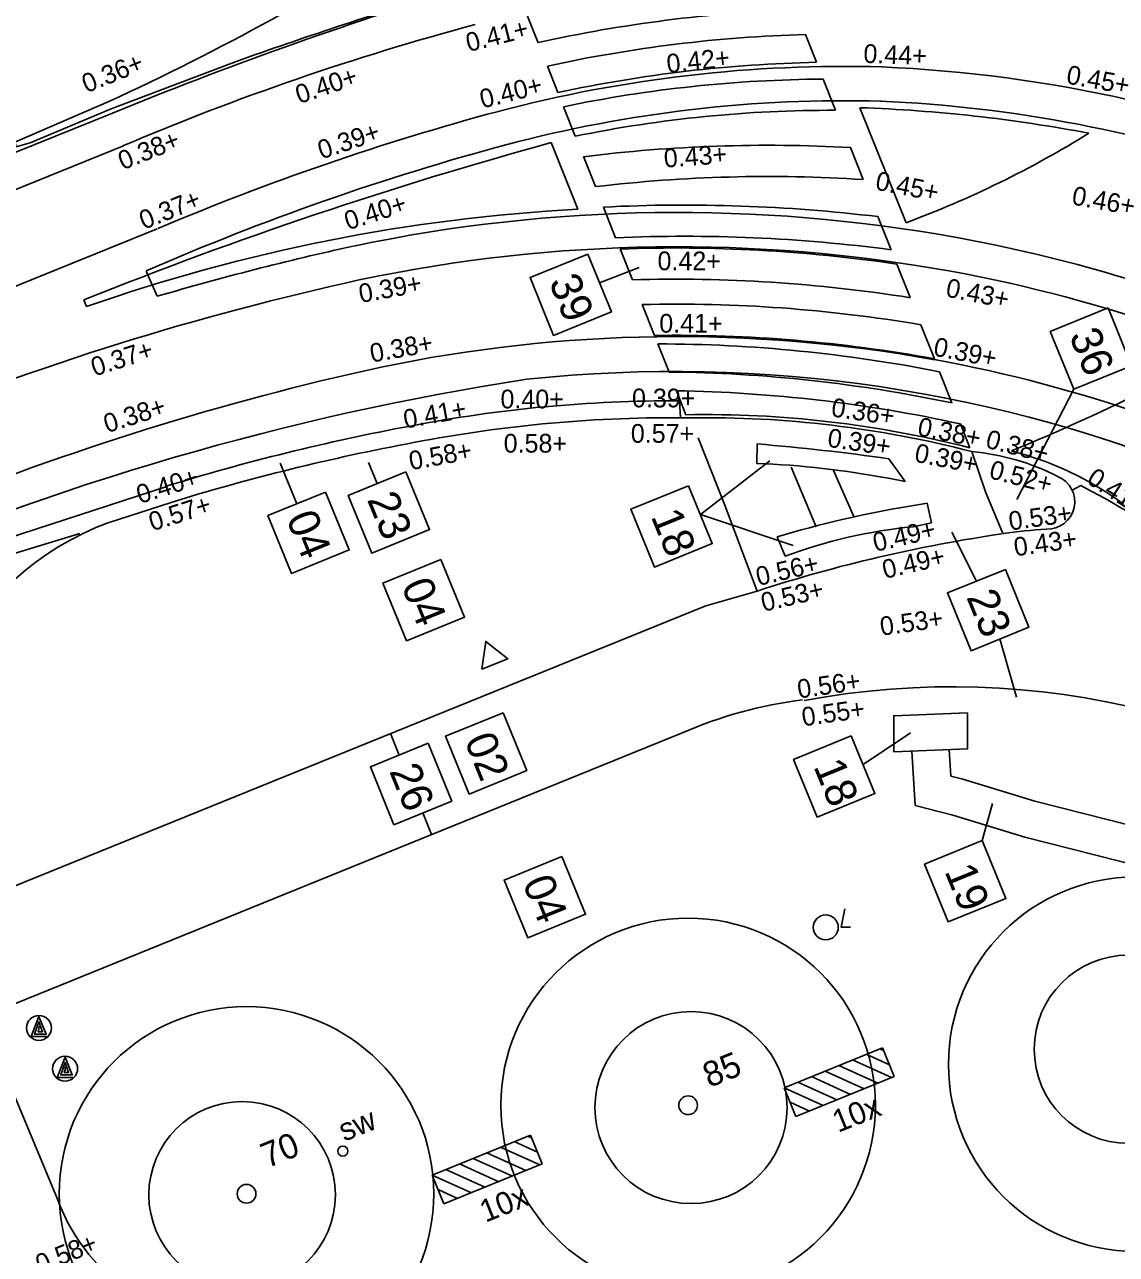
# Model space of a CAD drawing. Extents: x 122462 to 123306, y 485548 to 486417.
# Drawn here: x 122912.13 to 122929.62, y 485798.26 to 485817.97 of the extents above; entities that cross this region are included whole.
import ezdxf

# ---------------------------------------------------------------- set-up
doc = ezdxf.new("R2010")
doc.units = 0
for name, color, linetype in [('B-WE-AL-T25', 7, 'Continuous'), ('B-WE-GR-BOOM_BOOMDIAMETER', 7, 'Continuous'), ('B-WE-IE-MEUBILAIR_FIETSENREK-S', 7, 'Continuous'), ('B-WE-KL-ET_LS_OV_LICHTMAST-S', 7, 'Continuous'), ('B-WE-OG-HOOGTEPUNT-S', 7, 'Continuous'), ('B-WE-VH-KANTOPSLUITING_TROTTOIRBAND_280 300-G', 7, 'Continuous'), ('B-WE-VH-KANTOPSLUITING_TROTTOIRBAND_NATUURSTEEN_150-G', 7, 'Continuous'), ('B-WE-VH-KANTOPSLUITING_TROTTOIRBAND_NATUURSTEEN_300-G', 7, 'Continuous'), ('B-WE-VH-KANTVERHARDING_EIND_VERHARDING-G', 7, 'Continuous'), ('B-WE-VH-MATERIAALGRENS_ASFALT-G', 7, 'Continuous'), ('iba7-verkeersbord blauw', 7, 'Continuous'), ('iba7-verkeersbord rood', 7, 'Continuous'), ('V bss 4 strekken', 7, 'Continuous'), ('V markering figuratie', 7, 'Continuous'), ('V materiaalscheiding algemeen', 7, 'Continuous'), ('V meubilair trammast', 7, 'Continuous'), ('V Rails', 7, 'Continuous'), ('V Trottoirband Natuursteen 150', 7, 'Continuous'), ('V Trottoirband Natuursteen 300', 7, 'Continuous'), ('V Trottoirband Natuursteen overig', 7, 'Continuous'), ('X-WE-AL-TEKENBLAD-S', 7, 'Continuous')]:
    doc.layers.add(name, color=color, linetype=linetype)

msp = doc.modelspace()

# ---------------------------------------------------------------- linework, layer by layer
at = {"layer": 'B-WE-IE-MEUBILAIR_FIETSENREK-S'}
for p, q in [((122924.3, 485800.928), (122925.874, 485801.569)), ((122925.874, 485801.569), (122926.063, 485801.106)), ((122925.395, 485801.374), (122926.021, 485801.089)), ((122925.614, 485801.463), (122925.987, 485801.293)), ((122925.832, 485801.552), (122925.892, 485801.524)), ((122924.957, 485801.195), (122925.583, 485800.91)), ((122925.175, 485801.284), (122925.801, 485800.999)), ((122926.063, 485801.106), (122924.488, 485800.465)), ((122924.518, 485801.017), (122925.144, 485800.732)), ((122924.738, 485801.106), (122925.364, 485800.821)), ((122924.3, 485800.928), (122924.926, 485800.643)), ((122924.488, 485800.465), (122924.3, 485800.928)), ((122924.394, 485800.696), (122924.707, 485800.554)), ((122918.661, 485799.528), (122920.235, 485800.169)), ((122919.975, 485800.063), (122920.348, 485799.893)), ((122920.193, 485800.152), (122920.253, 485800.124)), ((122920.235, 485800.169), (122920.424, 485799.706)), ((122919.318, 485799.795), (122919.944, 485799.51)), ((122919.536, 485799.884), (122920.162, 485799.599)), ((122919.756, 485799.974), (122920.382, 485799.689)), ((122920.424, 485799.706), (122918.849, 485799.065)), ((122918.879, 485799.617), (122919.505, 485799.332)), ((122919.099, 485799.706), (122919.725, 485799.421)), ((122918.661, 485799.528), (122919.287, 485799.243)), ((122918.849, 485799.065), (122918.661, 485799.528)), ((122918.755, 485799.296), (122919.068, 485799.154))]:
    msp.add_line(p, q, dxfattribs=at)
at = {"layer": 'B-WE-KL-ET_LS_OV_LICHTMAST-S'}
msp.add_lwpolyline([(122925.272, 485803.795), (122925.21, 485803.502), (122925.36, 485803.502)], dxfattribs=at)
for centre, radius in [((122924.966, 485803.498), 0.2), ((122917.228, 485799.912), 0.08)]:
    msp.add_circle(centre, radius, dxfattribs=at)
at = {"layer": 'B-WE-VH-KANTOPSLUITING_TROTTOIRBAND_280 300-G'}
msp.add_lwpolyline([(122913.482, 485809.988), (122914.46, 485810.305)], dxfattribs=at)
for centre, radius, start, end in [((122922.515, 485789.825), 21.842, 89.2822, 100.9643), ((122924.808, 485776.806), 35.061, 100.5955, 107.1657)]:
    msp.add_arc(centre, radius, start, end, dxfattribs=at)
at = {"layer": 'B-WE-VH-KANTOPSLUITING_TROTTOIRBAND_NATUURSTEEN_150-G'}
for points in [[(122917.092, 485806.239), (122911.156, 485803.833)], [(122911.44, 485802.059), (122917.748, 485804.62)]]:
    msp.add_lwpolyline(points, dxfattribs=at)
at = {"layer": 'B-WE-VH-KANTOPSLUITING_TROTTOIRBAND_NATUURSTEEN_300-G'}
msp.add_lwpolyline([(122912.659, 485799.141), (122911.44, 485802.059)], dxfattribs=at)
msp.add_arc((122915.472, 485800.149), 2.988, 199.723, 277.0921, dxfattribs=at)
at = {"layer": 'B-WE-VH-KANTVERHARDING_EIND_VERHARDING-G'}
for centre, radius in [((122929.813, 485801.545), 1.508), ((122922.807, 485800.609), 1.539), ((122915.615, 485799.211), 1.495)]:
    msp.add_circle(centre, radius, dxfattribs=at)
at = {"layer": 'B-WE-VH-MATERIAALGRENS_ASFALT-G'}
msp.add_arc((122924.764, 485776.966), 35.165, 100.5744, 107.1754, dxfattribs=at)
at = {"layer": 'iba7-verkeersbord blauw'}
for points in [[(122912.485, 485801.748), (122912.233, 485801.748), (122912.36, 485802.071), (122912.474, 485801.786), (122912.289, 485801.786), (122912.36, 485801.986), (122912.416, 485801.826), (122912.347, 485801.826), (122912.36, 485801.866), (122912.361, 485801.916)], [(122912.904, 485801.094), (122912.652, 485801.094), (122912.779, 485801.417), (122912.893, 485801.132), (122912.708, 485801.132), (122912.779, 485801.332), (122912.835, 485801.172), (122912.766, 485801.172), (122912.779, 485801.212), (122912.78, 485801.262)]]:
    msp.add_lwpolyline(points, dxfattribs=at)
for centre in [(122912.36, 485801.886), (122912.779, 485801.232)]:
    msp.add_circle(centre, 0.2, dxfattribs=at)
at = {"layer": 'iba7-verkeersbord rood'}
for centre, radius in [((122929.931, 485801.305), 3), ((122922.76, 485800.646), 3), ((122915.685, 485799.227), 3), ((122922.76, 485800.646), 0.15), ((122915.685, 485799.227), 0.15)]:
    msp.add_circle(centre, radius, dxfattribs=at)
for centre, start, end in [((122922.76, 485800.646), 0, 180), ((122922.76, 485800.646), 180, 0), ((122915.685, 485799.227), 0, 180), ((122915.685, 485799.227), 180, 0)]:
    msp.add_arc(centre, 0.15, start, end, dxfattribs=at)
at = {"layer": 'V bss 4 strekken'}
msp.add_arc((122853.766, 485928.547), 123.389, 294.10001, 300.67146, dxfattribs=at)
at = {"layer": 'V markering figuratie'}
for p, q in [((122924.819, 485817.364), (122924.642, 485817.81)), ((122925.124, 485816.595), (122924.926, 485817.095)), ((122925.565, 485815.486), (122925.361, 485815.999)), ((122926.013, 485814.36), (122925.802, 485814.89)), ((122926.318, 485813.592), (122926.104, 485814.13)), ((122926.707, 485812.612), (122926.49, 485813.158)), ((122926.988, 485811.904), (122926.79, 485812.404)), ((122927.274, 485811.185), (122927.122, 485811.568))]:
    msp.add_line(p, q, dxfattribs=at)
for points in [[(122920.189, 485818.103), (122920.357, 485817.679)], [(122915.407, 485817.336), (122913.515, 485816.617), (122912.217, 485816.073)], [(122920.507, 485817.303), (122920.675, 485816.879)], [(122911.995, 485816.009), (122911.971, 485816.086), (122913.478, 485816.734)], [(122920.765, 485816.652), (122920.952, 485816.18)], [(122925.513, 485816.637), (122926.252, 485814.792)], [(122911.995, 485816.009), (122912.217, 485816.073)], [(122920.995, 485815.008), (122920.564, 485816.077)], [(122921.083, 485815.852), (122921.274, 485815.372)], [(122921.404, 485815.044), (122921.599, 485814.552)], [(122921.671, 485814.372), (122921.867, 485813.878)], [(122913.123, 485813.448), (122913.076, 485813.556)], [(122922.024, 485813.482), (122922.222, 485812.986)], [(122922.275, 485812.851), (122922.454, 485812.4)], [(122922.574, 485812.099), (122922.726, 485811.715)]]:
    msp.add_lwpolyline(points, dxfattribs=at)
for centre, radius, start, end in [((122895.628, 485855.383), 42.572, 294.7894, 302.6691), ((122938.857, 485752.285), 69.149, 106.95744, 109.82381), ((122925.265, 485795.624), 22.595, 91.9796, 102.5466), ((122925.265, 485795.624), 22.195, 91.6097, 102.3808), ((122925.265, 485795.624), 21.745, 91.1762, 102.1869), ((122925.053, 485796.128), 20.967, 90.3488, 101.8024), ((122925.053, 485796.128), 20.467, 89.8016, 101.5589), ((122924.661, 485792.388), 24.264, 79.2607, 87.987), ((122920.435, 485830.378), 16.636, 290.4665, 301.7211), ((122939.045, 485748.804), 69.765, 105.3608, 111.85308), ((122924.047, 485791.859), 24.175, 86.8835, 97.043), ((122924.047, 485791.859), 23.675, 86.3236, 96.7271), ((122922.493, 485786.809), 28.239, 93.0401, 109.3781), ((122922.7, 485789.127), 25.949, 83.1354, 92.8636), ((122922.7, 485789.127), 25.449, 82.5216, 92.4799), ((122922.563, 485789.971), 24.417, 81.6628, 92.0946), ((122922.563, 485789.971), 23.917, 80.9687, 91.6682), ((122922.563, 485789.971), 23.517, 80.3884, 91.3131), ((122913.501, 485845.828), 37.58, 292.6019, 300.2203), ((122922.563, 485789.971), 23.017, 79.6292, 90.8507), ((122922.227, 485789.367), 23.484, 78.7964, 89.8823), ((122922.227, 485789.367), 23.034, 78.07, 89.4343), ((122922.227, 485789.367), 22.734, 77.5663, 89.1249), ((122923.03, 485794.539), 17.179, 75.7003, 91.0142), ((122926.618, 485806.023), 5.28, 53.7847, 75.4598)]:
    msp.add_arc(centre, radius, start, end, dxfattribs=at)
at = {"layer": 'V materiaalscheiding algemeen'}
for p, q in [((122914.077, 485814.019), (122914.254, 485813.613)), ((122922.622, 485811.937), (122922.639, 485811.669))]:
    msp.add_line(p, q, dxfattribs=at)
for points in [[(122913.537, 485816.549), (122903.989, 485812.694), (122896.562, 485809.691), (122891.018, 485807.44), (122891.755, 485805.559)], [(122923.859, 485810.936), (122923.865, 485811.246)], [(122924.413, 485810.876), (122924.811, 485809.917)], [(122926.237, 485810.646), (122925.976, 485811.009)], [(122925.413, 485810.085), (122925.09, 485810.822)], [(122926.237, 485810.646), (122925.971, 485810.697)], [(122910.203, 485809.196), (122914.409, 485810.565)], [(122928.912, 485810.508), (122929.051, 485810.582)], [(122926.59, 485810.299), (122926.283, 485810.245)], [(122926.59, 485810.299), (122926.661, 485809.983), (122926.366, 485809.919)], [(122910.926, 485809.174), (122913.017, 485809.811)], [(122924.313, 485809.447), (122924.185, 485809.756)], [(122927.235, 485806.939), (122927.237, 485806.36), (122926.058, 485806.31), (122926.056, 485806.889), (122927.235, 485806.939)], [(122942.395, 485785.208), (122936.506, 485799.807), (122936.388, 485800.082), (122931.947, 485803.983), (122928.154, 485804.942), (122926.999, 485805.294), (122926.398, 485805.454), (122926.345, 485806.322)], [(122942.951, 485785.432), (122937.06, 485800.038), (122936.886, 485800.443), (122932.234, 485804.529), (122928.315, 485805.52), (122927.164, 485805.871), (122926.97, 485805.923), (122926.944, 485806.348)]]:
    msp.add_lwpolyline(points, dxfattribs=at)
for centre, radius, start, end in [((122925.283, 485796.787), 22.537, 63.7818, 81.2109), ((122938.128, 485756.533), 64.859, 107.05047, 112.28047), ((122925.265, 485795.624), 21.125, 88.3939, 104.8282), ((122924.907, 485795.009), 21.752, 53.9693, 87.5462), ((122930.426, 485776.638), 40.8, 105.0047, 113.6222), ((122922.582, 485789.811), 25.147, 79.7275, 101.8836), ((122927.51, 485768.415), 47.102, 102.4046, 106.3455), ((122922.619, 485790.275), 24.685, 47.126, 79.6151), ((122926.948, 485768.416), 44.388, 98.7738, 113.7509), ((122922.535, 485789.971), 22.437, 38.5767, 96.0327), ((122922.521, 485789.78), 22.158, 89.739, 100.9532), ((122924.764, 485776.966), 35.165, 100.5744, 107.1754), ((122920.99, 485776.117), 35.247, 81.8675, 85.3211), ((122923.285, 485796.416), 14.531, 79.3496, 87.7378), ((122918.886, 485791.499), 21.621, 32.2481, 61.9556), ((122928.948, 485794.066), 16.397, 99.3538, 106.8866), ((122927.104, 485802.007), 7.946, 95.3307, 110.5648)]:
    msp.add_arc(centre, radius, start, end, dxfattribs=at)
at = {"layer": 'V meubilair trammast'}
msp.add_lwpolyline([(122919.456, 485807.636), (122919.873, 485807.805), (122919.518, 485808.082)], close=True, dxfattribs=at)
at = {"layer": 'V Rails'}
for p, q in [((122913.713, 485816.028), (122883.169, 485803.647)), ((122914.253, 485814.694), (122883.711, 485802.313))]:
    msp.add_line(p, q, dxfattribs=at)
for centre, radius, start, end in [((122924.907, 485795.009), 23.742, 46.4579, 87.5462), ((122930.426, 485776.638), 42.79, 105.0047, 113.0071), ((122925.265, 485795.624), 21.675, 88.3939, 104.8282), ((122924.907, 485795.009), 22.302, 46.4579, 87.5462), ((122930.426, 485776.638), 41.35, 105.0047, 113.0071), ((122922.582, 485789.811), 24.597, 79.7275, 101.8836), ((122922.619, 485790.275), 24.135, 44.051, 79.6151), ((122927.51, 485768.415), 46.552, 102.4046, 112.2312), ((122922.582, 485789.811), 23.157, 79.7275, 101.8836), ((122927.51, 485768.415), 45.112, 102.4046, 112.2312), ((122922.619, 485790.275), 22.695, 44.051, 79.6151)]:
    msp.add_arc(centre, radius, start, end, dxfattribs=at)
at = {"layer": 'V Trottoirband Natuursteen 150'}
for points in [[(122923.868, 485808.889), (122923.044, 485808.652), (122917.092, 485806.239)], [(122917.748, 485804.62), (122922.655, 485806.612)]]:
    msp.add_lwpolyline(points, dxfattribs=at)
msp.add_arc((122925.504, 485800.065), 7.14, 97.3163, 113.5185, dxfattribs=at)
at = {"layer": 'V Trottoirband Natuursteen 300'}
for points in [[(122922.919, 485811.347), (122923.336, 485810.29), (122923.868, 485808.889)], [(122913.482, 485809.988), (122914.46, 485810.305)]]:
    msp.add_lwpolyline(points, dxfattribs=at)
for centre, radius, start, end in [((122853.769, 485928.556), 123.126, 294.09587, 300.66803), ((122922.515, 485789.825), 21.842, 89.2822, 100.9643), ((122923.03, 485794.539), 17.129, 75.5388, 90.8076), ((122924.808, 485776.806), 35.061, 100.5955, 107.1657), ((122915.064, 485805.684), 4.586, 110.1855, 196.7612), ((122931.222, 485786.269), 23.786, 98.2897, 108.0106), ((122926.981, 485794.448), 12.906, 51.1768, 100.547)]:
    msp.add_arc(centre, radius, start, end, dxfattribs=at)
at = {"layer": 'V Trottoirband Natuursteen overig'}
for points in [[(122927.527, 485810.478), (122927.308, 485811.125)], [(122927.527, 485810.478), (122927.805, 485809.809)]]:
    msp.add_lwpolyline(points, dxfattribs=at)
for centre, radius, start, end in [((122926.951, 485807.335), 3.807, 62.9715, 84.6203), ((122928.516, 485810.319), 0.439, 267.9008, 67.9467), ((122928.887, 485802.657), 7.234, 93.0652, 98.6008)]:
    msp.add_arc(centre, radius, start, end, dxfattribs=at)
at = {"layer": 'X-WE-AL-TEKENBLAD-S'}
for p, q in [((122921.343, 485813.827), (122921.976, 485814.076)), ((122928.941, 485812.123), (122928.026, 485810.359)), ((122916.49, 485810.286), (122916.223, 485810.941)), ((122917.777, 485810.612), (122917.64, 485810.949)), ((122922.957, 485810.114), (122924.072, 485810.978)), ((122922.957, 485810.114), (122924.444, 485809.62)), ((122927.38, 485809.047), (122926.985, 485809.831)), ((122927.757, 485808.121), (122928.02, 485807.187)), ((122918.132, 485806.259), (122917.992, 485806.604)), ((122925.564, 485806.106), (122926.325, 485806.617)), ((122918.51, 485805.333), (122918.65, 485804.986)), ((122927.474, 485804.888), (122927.638, 485805.484))]:
    msp.add_line(p, q, dxfattribs=at)
for points in [[(122921.154, 485814.29), (122921.532, 485813.364), (122920.606, 485812.987), (122920.228, 485813.913)], [(122929.489, 485813.426), (122929.866, 485812.5), (122928.941, 485812.123), (122928.563, 485813.049)], [(122918.24, 485810.801), (122918.618, 485809.875), (122917.692, 485809.497), (122917.314, 485810.423)], [(122916.953, 485810.475), (122917.33, 485809.549), (122916.404, 485809.172), (122916.027, 485810.098)], [(122922.768, 485810.577), (122923.146, 485809.651), (122922.22, 485809.273), (122921.842, 485810.199)], [(122918.797, 485809.394), (122919.175, 485808.468), (122918.249, 485808.091), (122917.871, 485809.017)], [(122927.843, 485809.236), (122928.22, 485808.31), (122927.294, 485807.933), (122926.917, 485808.859)], [(122919.799, 485806.939), (122920.176, 485806.013), (122919.25, 485805.635), (122918.873, 485806.561)], [(122925.375, 485806.569), (122925.753, 485805.643), (122924.827, 485805.265), (122924.449, 485806.191)], [(122918.595, 485806.448), (122918.973, 485805.522), (122918.047, 485805.144), (122917.669, 485806.07)], [(122927.474, 485804.888), (122927.851, 485803.962), (122926.925, 485803.584), (122926.548, 485804.51)], [(122920.739, 485804.633), (122921.117, 485803.707), (122920.191, 485803.329), (122919.813, 485804.255)]]:
    msp.add_lwpolyline(points, close=True, dxfattribs=at)

# ---------------------------------------------------------------- texts
at = {"layer": 'B-WE-AL-T25'}
for s, p in [('10x', (122925.163, 485800.203)), ('sw', (122917.25, 485800.061)), ('10x', (122919.513, 485798.762))]:
    msp.add_text(s, height=0.36, rotation=21.9278, dxfattribs=at).set_placement(p)
at = {"layer": 'B-WE-GR-BOOM_BOOMDIAMETER'}
for s, p in [('85', (122923.099, 485800.923)), ('70', (122916.016, 485799.634))]:
    msp.add_text(s, height=0.4, rotation=22.0963, dxfattribs=at).set_placement(p)
at = {"layer": 'B-WE-OG-HOOGTEPUNT-S'}
for s, rotation, p in [('0.41+', 14.1163, (122919.242, 485817.528)), ('0.42+', 6.0441, (122922.431, 485817.192)), ('0.44+', 357.83, (122925.565, 485817.357)), ('0.36+', 21.9864, (122913.122, 485816.868)), ('0.40+', 18.6942, (122916.53, 485816.694)), ('0.45+', 349.7778, (122928.806, 485817.027)), ('0.40+', 14.1163, (122919.465, 485816.623)), ('0.38+', 21.9864, (122913.703, 485815.632)), ('0.39+', 18.6942, (122916.887, 485815.806)), ('0.43+', 4.1934, (122922.382, 485815.675)), ('0.45+', 349.0042, (122925.746, 485815.326)), ('0.46+', 349.7778, (122928.894, 485815.088)), ('0.37+', 21.9864, (122914.041, 485814.679)), ('0.40+', 17.7965, (122917.31, 485814.67)), ('0.42+', 359.892, (122922.27, 485814.032)), ('0.39+', 10.3933, (122917.513, 485813.505)), ('0.43+', 349.0042, (122926.874, 485813.611)), ('0.41+', 359.892, (122922.298, 485813.031)), ('0.37+', 17.6761, (122913.25, 485812.327)), ('0.38+', 10.3933, (122917.692, 485812.549)), ('0.39+', 349.0042, (122926.676, 485812.666)), ('0.39+', 359.892, (122921.861, 485811.834)), ('0.38+', 17.6761, (122913.452, 485811.419)), ('0.41+', 10.3933, (122918.228, 485811.491)), ('0.36+', 351.7777, (122925.041, 485811.69)), ('0.38+', 349.0042, (122926.421, 485811.385)), ('0.57+', 359.892, (122921.842, 485811.266)), ('0.39+', 351.7777, (122924.98, 485811.203)), ('0.38+', 345.8303, (122927.51, 485811.191)), ('0.58+', 10.3933, (122918.317, 485810.824)), ('0.39+', 349.0042, (122926.372, 485810.965)), ('0.52+', 345.8303, (122927.567, 485810.701)), ('0.41+', 327.3152, (122929.127, 485810.631)), ('0.40+', 17.6761, (122913.978, 485810.283)), ('0.57+', 17.6761, (122914.176, 485809.845)), ('0.53+', 8.0802, (122927.918, 485809.858)), ('0.49+', 13.2081, (122925.76, 485809.515)), ('0.43+', 8.0802, (122928.001, 485809.444)), ('0.49+', 13.2081, (122925.911, 485809.082)), ('0.56+', 13.2081, (122923.886, 485808.969)), ('0.53+', 13.2081, (122923.967, 485808.555)), ('0.53+', 8.0802, (122925.856, 485808.171)), ('0.56+', 8.0802, (122924.532, 485807.166)), ('0.55+', 8.0802, (122924.602, 485806.72)), ('0.58+', 21.6934, (122912.38, 485797.95))]:
    msp.add_text(s, height=0.3, rotation=rotation, dxfattribs=at).set_placement(p)
for s, p in [('0.40+', (122919.754, 485811.817)), ('0.58+', (122919.805, 485811.108))]:
    msp.add_text(s, height=0.3, dxfattribs=at).set_placement(p)
at = {"layer": 'X-WE-AL-TEKENBLAD-S'}
for s, p in [('39', (122920.524, 485813.848)), ('36', (122928.859, 485812.984)), ('23', (122917.611, 485810.359)), ('04', (122916.314, 485810.055)), ('18', (122922.158, 485810.088)), ('04', (122918.159, 485808.974)), ('23', (122927.213, 485808.794)), ('02', (122919.17, 485806.496)), ('26', (122917.966, 485806.004)), ('18', (122924.764, 485806.08)), ('04', (122920.1, 485804.213)), ('19', (122926.863, 485804.399))]:
    msp.add_text(s, height=0.5, rotation=292.187, dxfattribs=at).set_placement(p)

doc.saveas('drawing.dxf')
